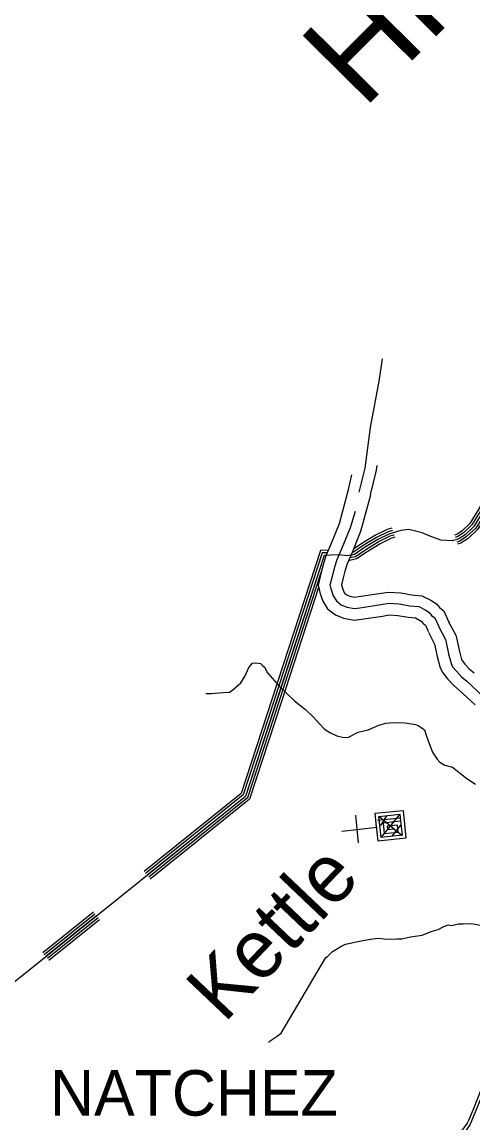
# Model space of a CAD drawing. Extents: x 1551132 to 1791609, y 378168 to 563823.
# Drawn here: x 1577706 to 1581368, y 490321 to 499270 of the extents above; entities that cross this region are included whole.
import ezdxf

# ---------------------------------------------------------------- set-up
doc = ezdxf.new("R2010")
doc.units = 0
for name, color, linetype in [('DESIGN - DRAINAGE - Bridges and Cross Drains Size Text', 7, 'Continuous'), ('DESIGN - ROW - Right-of-Way and Easement Labels', 7, 'Continuous'), ('DESIGN - TRANSPORTATION - Text', 7, 'Continuous'), ('DESIGN - UTILITIES - Cable (Underground) with Text', 7, 'Continuous'), ('SURVEY - CONTOURS - Index with Text', 7, 'Continuous'), ('SURVEY - DRAINAGE - Natural Features', 7, 'Continuous'), ('SURVEY - PROPERTY - Owners', 7, 'Continuous')]:
    doc.layers.add(name, color=color, linetype=linetype)

msp = doc.modelspace()

# ---------------------------------------------------------------- linework, layer by layer
at = {"layer": 'DESIGN - TRANSPORTATION - Text'}
for points in [[(1579199.155, 493811.203), (1579242.429, 493812.028), (1579340.443, 493820.462), (1579390.433, 493823.662), (1579418.683, 493841.221), (1579483.556, 493900.206), (1579518.405, 493955.674), (1579547.455, 494023.234), (1579577.987, 494058.76), (1579605.978, 494060.31), (1579641.861, 494055.735), (1579657.644, 494043.476), (1579675.36, 494027.184), (1579698.593, 493980.791), (1579794.716, 493871.213), (1579918.671, 493753.177), (1580009.419, 493681.692), (1580070.401, 493622.691), (1580123.358, 493561.814), (1580162.665, 493521.171), (1580210.147, 493492.396), (1580263.713, 493469.528), (1580307.453, 493456.828), (1580351.361, 493454.12), (1580435.975, 493498.779), (1580518.182, 493517.471), (1580602.663, 493554.139), (1580660.87, 493571.206), (1580720.877, 493576.248), (1580816.708, 493572.715), (1580900.398, 493559.364), (1580924.264, 493552.981), (1580947.972, 493536.597), (1580973.613, 493516.18), (1580988.921, 493473.912), (1581013.787, 493405.486), (1581038.628, 493335.059), (1581077.677, 493278.416), (1581099.259, 493254.057), (1581138.817, 493229.414), (1581202.465, 493212.389), (1581318.888, 493122.487), (1581388.044, 493075.352)], [(1579811.472, 491051.39), (1580174.089, 491665.823), (1580186.488, 491674.832), (1580227.071, 491714.2), (1580259.345, 491733.683), (1580295.677, 491757.117), (1580333.91, 491774.51), (1580460.207, 491802.502), (1580536.322, 491815.286), (1580596.395, 491824.328), (1580648.252, 491819.494), (1580708.134, 491816.536), (1580750.108, 491817.861), (1580790.082, 491819.219), (1580862.231, 491834.07), (1580956.354, 491848.57), (1581028.727, 491877.421), (1581084.934, 491894.53), (1581131.258, 491917.797), (1581169.424, 491931.189), (1581193.323, 491926.806), (1581251.463, 491939.881), (1581287.446, 491941.306), (1581359.402, 491944.156), (1581427.084, 491929.064)], [(1579707.007, 490976.888), (1579720.565, 490989.205), (1579777.131, 491028.315), (1579811.472, 491051.39)]]:
    msp.add_lwpolyline(points, dxfattribs=at)
at = {"layer": 'DESIGN - UTILITIES - Cable (Underground) with Text'}
msp.add_line((1580413.256, 492823.736), (1580437.15, 492597.183), dxfattribs=at)
for points in [[(1580580.104, 492724.524), (1580585.471, 492725.049), (1580573.411, 492838.522), (1580800.365, 492862.241), (1580824.209, 492635.429), (1580597.305, 492611.71), (1580579.395, 492781.631), (1580583.445, 492782.248)], [(1580593.611, 492783.081), (1580777.832, 492802.625), (1580792.668, 492661.037), (1580622.604, 492643.076), (1580604.694, 492813.139), (1580774.932, 492830.916), (1580780.916, 492774.334), (1580639.061, 492759.366), (1580648.128, 492674.276), (1580761.426, 492686.419), (1580755.442, 492742.959), (1580670.344, 492734.025), (1580673.511, 492705.959), (1580730.185, 492711.718)], [(1580604.477, 492814.939), (1580793.984, 492658.703)], [(1580621.245, 492740.408), (1580668.543, 492818.857)], [(1580625.296, 492643.959), (1580773.041, 492829.766)], [(1580302.601, 492693.104), (1580591.145, 492725.799)], [(1580712.452, 492653.202), (1580782.1, 492742.56)]]:
    msp.add_lwpolyline(points, dxfattribs=at)
at = {"layer": 'SURVEY - CONTOURS - Index with Text'}
for points in [[(1581520.048, 490802.668), (1581441.233, 490609.505), (1581370.018, 490431.225), (1581331.294, 490341.59)], [(1581542.931, 490793.327), (1581464.149, 490600.255), (1581392.842, 490421.742), (1581353.985, 490331.789)], [(1581331.294, 490341.598), (1581321.644, 490319.256), (1581287.211, 490270.405), (1581224.013, 490203.794), (1581091.683, 490042.948), (1581055.008, 489975.347), (1581040.35, 489931.404)], [(1581353.985, 490331.798), (1581343.318, 490307.106), (1581306.378, 490254.696), (1581242.546, 490187.411), (1581112.274, 490029.081), (1581077.766, 489965.471), (1581063.791, 489923.579)]]:
    msp.add_lwpolyline(points, dxfattribs=at)
at = {"layer": 'SURVEY - DRAINAGE - Natural Features'}
for points in [[(1581511.31, 495490.607), (1581471.294, 495422.446), (1581421.953, 495321.66), (1581343.772, 495195.132), (1581279.223, 495134.264), (1581236.174, 495105.913), (1581218.375, 495100.046)], [(1581528.551, 495480.481), (1581488.918, 495412.971), (1581439.478, 495311.985), (1581359.405, 495182.382), (1581291.681, 495118.513), (1581244.949, 495087.746), (1581224.624, 495081.054)], [(1581545.8, 495470.356), (1581506.551, 495403.496), (1581457.011, 495302.31), (1581375.038, 495169.631), (1581304.131, 495102.771), (1581253.732, 495069.579), (1581230.883, 495062.054)], [(1581563.05, 495460.231), (1581524.184, 495394.021), (1581474.544, 495292.635), (1581390.671, 495156.881), (1581316.581, 495087.029), (1581262.515, 495051.412), (1581237.141, 495043.053)], [(1581579.433, 495450.614), (1581540.925, 495385.02), (1581491.193, 495283.443), (1581405.52, 495144.773), (1581328.414, 495072.062), (1581270.857, 495034.153), (1581243.082, 495025.011)], [(1581375.038, 495169.631), (1581304.131, 495102.771), (1581253.732, 495069.579), (1581201.6, 495052.412), (1581108.01, 495059.887), (1581012.863, 495093.388), (1580955.456, 495118.297), (1580846.217, 495144.014), (1580782.293, 495137.03), (1580686.112, 495108.563), (1580595.639, 495064.003), (1580486.858, 494997.743), (1580406.194, 494943.033), (1580350.145, 494929.925), (1580274.53, 494939.116), (1580158.808, 494934.95), (1579519.93, 492975.515), (1576767.26, 490763.614)], [(1581375.038, 495169.631), (1581304.131, 495102.771), (1581253.732, 495069.579), (1581201.6, 495052.412), (1581108.01, 495059.887), (1581012.863, 495093.388), (1580955.456, 495118.297), (1580846.217, 495144.014), (1580782.293, 495137.03), (1580686.112, 495108.563), (1580595.639, 495064.003), (1580486.858, 494997.743), (1580406.194, 494943.033), (1580350.145, 494929.925), (1580274.53, 494939.116), (1580158.808, 494934.95), (1579519.93, 492975.515), (1576767.26, 490763.614)], [(1580715.936, 495138.247), (1580678.804, 495127.255), (1580585.998, 495081.554), (1580476.034, 495014.569), (1580398.035, 494961.667), (1580389.444, 494959.659)], [(1580710.262, 495157.431), (1580671.496, 495145.955), (1580576.365, 495099.096), (1580465.217, 495031.394), (1580396.885, 494985.051)], [(1580732.678, 495081.67), (1580700.362, 495072.112), (1580614.439, 495029.786), (1580507.958, 494964.934), (1580422.11, 494906.699), (1580357.411, 494891.565)], [(1580727.286, 495099.896), (1580693.42, 495089.871), (1580605.281, 495046.453), (1580497.683, 494980.918), (1580414.352, 494924.399), (1580369.353, 494913.874)], [(1580721.611, 495119.071), (1580686.112, 495108.563), (1580595.639, 495064.003), (1580486.858, 494997.743), (1580406.194, 494943.033), (1580376.994, 494936.208)], [(1580192.407, 494976.184), (1580129.442, 494973.917), (1579737.692, 493772.444)], [(1580183.449, 494955.85), (1580144.125, 494954.433), (1579756.708, 493766.244)], [(1580174.307, 494935.508), (1580158.808, 494934.95), (1579775.724, 493760.044)], [(1580133.717, 494793.471), (1579794.74, 493753.844)], [(1580114.925, 494674.551), (1579812.798, 493747.952)], [(1579737.692, 493772.444), (1579485.589, 492999.241), (1578697.557, 492366.015)], [(1579756.708, 493766.244), (1579502.764, 492987.374), (1578710.09, 492350.423)], [(1579775.724, 493760.044), (1579519.93, 492975.515), (1578722.615, 492334.831)], [(1579794.74, 493753.844), (1579537.096, 492963.656), (1578735.139, 492319.239)], [(1579812.798, 493747.952), (1579553.412, 492952.39), (1578747.039, 492304.431)], [(1578285.967, 492035.29), (1577874.384, 491704.564)], [(1578298.5, 492019.698), (1577886.917, 491688.972)], [(1578311.024, 492004.106), (1577899.442, 491673.38)], [(1578323.549, 491988.514), (1577911.967, 491657.788)], [(1578335.449, 491973.705), (1577923.866, 491642.98)]]:
    msp.add_lwpolyline(points, dxfattribs=at)
at = {"layer": 'SURVEY - PROPERTY - Owners'}
for points in [[(1580444.31, 495449.505), (1580491.625, 495644.852), (1580535.775, 495974.577), (1580606.815, 496349.878), (1580634.248, 496533.675)], [(1580356.153, 495470.864), (1580384.986, 495589.908)], [(1580535.949, 495427.304), (1580584.423, 495627.451), (1580589.698, 495666.819)], [(1580355.853, 495468.63), (1580281.463, 495191.131), (1580216.756, 495030.627), (1580173.749, 494931.658), (1580150.608, 494857.198), (1580134.892, 494798.213), (1580109.992, 494692.593), (1580127.983, 494622.175), (1580148.058, 494564.048), (1580188.007, 494500.338), (1580250.839, 494451.579), (1580317.729, 494424.145), (1580403.293, 494408.944), (1580462.592, 494416.103), (1580634.913, 494441.77), (1580691.178, 494451.104), (1580758.893, 494446.812), (1580842.925, 494431.754), (1580901.065, 494425.987), (1580935.131, 494408.895), (1580947.889, 494400.953), (1580965.955, 494378.894), (1580981.563, 494366.477), (1581000.629, 494323.993), (1581003.362, 494317.451)], [(1580536.374, 495425.454), (1580455.734, 495128.63), (1580387.411, 494959.159), (1580347.428, 494867.14), (1580328.395, 494805.905), (1580314.346, 494753.162), (1580300.479, 494694.36), (1580305.329, 494675.36), (1580316.012, 494644.426), (1580327.32, 494626.4), (1580344.345, 494613.191), (1580369.586, 494602.833), (1580408.493, 494595.924), (1580437.876, 494599.466), (1580606.155, 494624.534), (1580681.762, 494637.076), (1580781.126, 494630.784), (1580868.416, 494615.142), (1580953.414, 494606.708), (1581025.679, 494570.449), (1581071.636, 494541.84), (1581096.585, 494511.364), (1581131.918, 494483.255), (1581170.384, 494397.57), (1581174.05, 494388.803)], [(1580412.36, 495292.709), (1580370.286, 495159.272), (1580303.738, 494994.201), (1580262.272, 494898.774), (1580241.222, 494831.055), (1580226.356, 494775.254), (1580207.081, 494693.493), (1580218.373, 494649.284), (1580233.664, 494605.016), (1580259.013, 494564.59), (1580298.496, 494533.948), (1580344.161, 494515.222), (1580405.943, 494504.247), (1580449.992, 494509.564), (1580620.255, 494534.923), (1580686.378, 494545.89), (1580770.226, 494540.581), (1580855.916, 494525.223), (1580927.748, 494518.098), (1580981.28, 494491.239), (1581010.962, 494472.763), (1581032.537, 494446.413), (1581058.195, 494425.995), (1581087.152, 494361.494), (1581090.36, 494353.818)], [(1581090.36, 494353.818), (1581144.609, 494250.183), (1581147.859, 494240.207), (1581170.167, 494133.78), (1581190.916, 494055.402), (1581203.358, 494030.194), (1581233.89, 493992.684), (1581274.747, 493947.491), (1581318.538, 493911.299), (1581450.51, 493789.154)], [(1581170.725, 494395.886), (1581228.499, 494285.517), (1581235.624, 494263.633), (1581258.456, 494154.705), (1581276.273, 494087.403), (1581280.164, 494079.52), (1581302.747, 494051.777), (1581337.613, 494013.218), (1581378.287, 493979.601)], [(1581006.821, 494310.084), (1581056.944, 494214.348), (1581078.386, 494112.029), (1581102.185, 494022.135), (1581123.518, 493978.917), (1581162.308, 493931.258), (1581209.399, 493879.173), (1581256.431, 493840.297), (1581385.211, 493721.111)]]:
    msp.add_lwpolyline(points, dxfattribs=at)

# ---------------------------------------------------------------- texts
at = {"layer": 'DESIGN - DRAINAGE - Bridges and Cross Drains Size Text'}
msp.add_text('Kettle', height=475.0015, rotation=46.4190778, dxfattribs=at).set_placement((1579347.449, 491125.942))
at = {"layer": 'DESIGN - ROW - Right-of-Way and Easement Labels'}
msp.add_text('NATCHEZ', height=369.9913, rotation=0.0000389, dxfattribs=at).set_placement((1577933.907, 490380.838))
at = {"layer": 'SURVEY - DRAINAGE - Natural Features'}
msp.add_text('HICKMAN', height=775.0016, rotation=45.2986833, dxfattribs=at).set_placement((1580476.686, 498553.735))

doc.saveas('drawing.dxf')
